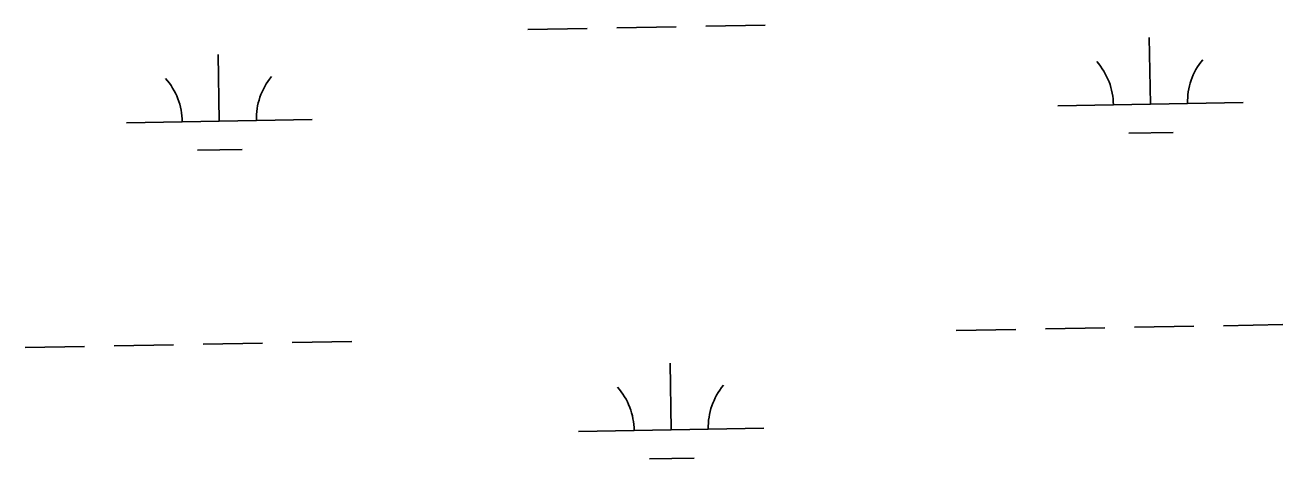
# Model space of a CAD drawing. Extents: x 3925854 to 3964121, y 224593 to 250589.
# Drawn here: x 3960682 to 3961359, y 233599 to 233833 of the extents above; entities that cross this region are included whole.
import ezdxf

# ---------------------------------------------------------------- set-up
doc = ezdxf.new("R2010")
doc.units = 0
doc.layers.add('V-WETL-SWMP', color=7, linetype='Continuous')

msp = doc.modelspace()

# ---------------------------------------------------------------- linework, layer by layer
at = {"layer": 'V-WETL-SWMP'}
for p, q in [((3960952.507, 233830.44), (3960984.502, 233831.022)), ((3961000.5, 233831.313), (3961032.494, 233831.895)), ((3961048.492, 233832.185), (3961080.486, 233832.767)), ((3961288.14, 233790.105), (3961287.486, 233826.099)), ((3960786.315, 233780.981), (3960785.661, 233816.975)), ((3961238.148, 233789.196), (3961338.132, 233791.014)), ((3960736.323, 233780.072), (3960836.307, 233781.89)), ((3961276.423, 233774.459), (3961300.419, 233774.895)), ((3960774.598, 233765.334), (3960798.594, 233765.77)), ((3961279.481, 233669.857), (3961311.476, 233670.439)), ((3961327.473, 233670.73), (3961359.468, 233671.311)), ((3961183.497, 233668.112), (3961215.491, 233668.694)), ((3961231.489, 233668.984), (3961263.484, 233669.566)), ((3960681.672, 233658.987), (3960713.666, 233659.569)), ((3960729.664, 233659.86), (3960761.658, 233660.441)), ((3960777.656, 233660.732), (3960809.651, 233661.314)), ((3960825.648, 233661.605), (3960857.643, 233662.187)), ((3961029.853, 233614.568), (3961029.198, 233650.562)), ((3960979.861, 233613.659), (3961079.845, 233615.477)), ((3961018.135, 233598.921), (3961042.131, 233599.357))]:
    msp.add_line(p, q, dxfattribs=at)
for centre, start, end in [((3961232.898, 233789.576), 0.269879, 41.813537), ((3961343.365, 233791.584), 140.269876, 181.813534), ((3960731.073, 233780.451), 0.269879, 41.813537), ((3960841.54, 233782.46), 140.269876, 181.813534), ((3960974.61, 233614.038), 0.269879, 41.813537), ((3961085.078, 233616.047), 140.269876, 181.813534)]:
    msp.add_arc(centre, 35.246, start, end, dxfattribs=at)

doc.saveas('drawing.dxf')
